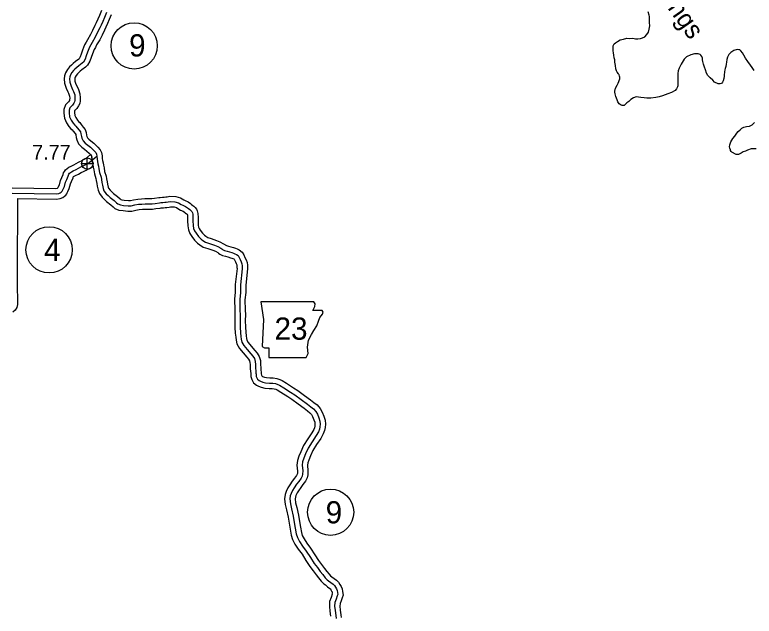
# Model space of a CAD drawing. Extents: x -83719 to 153526, y -11835 to 11446.
# Drawn here: x 8714 to 9418, y -511 to 61 of the extents above; entities that cross this region are included whole.
import ezdxf

# ---------------------------------------------------------------- set-up
doc = ezdxf.new("R2010")
doc.units = 0
for name, color, linetype in [('Level 10', 7, 'Continuous'), ('Level 11', 7, 'Continuous'), ('Level 2', 7, 'Continuous'), ('Level 21', 7, 'Continuous'), ('Level 25', 7, 'Continuous'), ('Level 26', 7, 'Continuous'), ('Level 27', 7, 'Continuous'), ('Level 59', 7, 'Continuous'), ('Level 9', 7, 'Continuous')]:
    doc.layers.add(name, color=color, linetype=linetype)

msp = doc.modelspace()

# ---------------------------------------------------------------- linework, layer by layer
at = {"layer": 'Level 10'}
for points in [[(8796.54, 65.11), (8794.72, 60.46), (8793.09, 56.84), (8791.5, 53.3), (8790.32, 50.74), (8788.06, 46.17), (8786.03, 42.12), (8783.11, 37.16), (8782.02, 34.99), (8780.47, 32.55), (8778.47, 27.23), (8777.19, 23.47), (8776.36, 21.03), (8775.27, 19.13), (8774.84, 18.69), (8771.9, 16.58), (8769.69, 14.81), (8767.85, 13.07), (8766.17, 11.54), (8764.27, 9.12), (8762.3, 5.93), (8761.4, 3.1), (8760.9, 0.26), (8761.44, -4.17), (8762.84, -8.8), (8764.54, -12.2), (8765.24, -13.69), (8766.1, -16.26), (8766.28, -18.3), (8766.2, -19.84), (8766.15, -20.17), (8766.03, -20.39), (8765.17, -21.65), (8764.2, -22.64), (8762.14, -24.67), (8760.66, -29.06), (8760.82, -32.67), (8761.3, -37.37), (8763.27, -41.68), (8765.56, -45.12), (8767.35, -47.4), (8768.47, -48.39), (8769.43, -49.63), (8771.34, -51.99), (8771.95, -52.78), (8772.1, -53.28), (8772.46, -55.57), (8773.04, -57.97), (8774.71, -61.64), (8777.73, -64.9), (8780.44, -66.86), (8782.7, -68.66), (8784.73, -70.66), (8785.95, -71.76), (8786.75, -72.72), (8786.89, -73.05), (8787.25, -74.64)], [(8805.72, 61.12), (8803.94, 56.57), (8802.2, 52.73), (8800.6, 49.16), (8799.34, 46.43), (8797.01, 41.71), (8794.82, 37.34), (8791.89, 32.36), (8790.72, 30.05), (8789.47, 28.07), (8787.88, 23.85), (8786.65, 20.25), (8785.52, 16.89), (8783.31, 13.07), (8781.41, 11.1), (8777.95, 8.61), (8776.25, 7.25), (8774.65, 5.75), (8773.53, 4.72), (8772.48, 3.38), (8771.46, 1.73), (8771.14, 0.72), (8771.01, 0), (8771.27, -2.1), (8772.17, -5.1), (8773.53, -7.83), (8774.54, -9.96), (8775.96, -14.21), (8776.3, -18.11), (8776.17, -20.85), (8775.77, -23.41), (8774.56, -25.63), (8772.93, -28), (8771.31, -29.68), (8770.85, -30.13), (8770.73, -30.48), (8770.79, -31.94), (8771.08, -34.71), (8772.03, -36.8), (8773.67, -39.26), (8774.65, -40.51), (8775.8, -41.53), (8777.27, -43.42), (8779.17, -45.77), (8780.99, -48.12), (8781.88, -51.06), (8782.27, -53.63), (8782.53, -54.68), (8783.14, -56.03), (8784.4, -57.39), (8786.48, -58.89), (8789.34, -61.16), (8791.59, -63.38), (8793.18, -64.81), (8795.36, -67.44), (8796.44, -69.94), (8797.11, -73.12)], [(8787.14, -73.93), (8787.37, -76.69), (8787.71, -79.29), (8788.22, -81.73), (8788.66, -83.88), (8789.07, -86.36), (8789.81, -90.35), (8791.21, -94.74), (8791.54, -96.6), (8791.99, -99.35), (8792.42, -102.09), (8793.24, -105.75), (8794.51, -108.94), (8797.14, -112.39), (8799.23, -114.58), (8801.44, -116.63), (8805.34, -119.62), (8807.54, -121.51), (8809.35, -123.17), (8813.18, -124.71), (8817.03, -125.22), (8821.44, -125.62), (8825.28, -125.76), (8829.17, -124.76), (8832.44, -124.2), (8835.4, -123.99), (8838.2, -123.81), (8841.17, -123.72), (8844.91, -123.72), (8848.26, -123.36), (8852.36, -122.77), (8853.44, -122.64), (8855.4, -122.46), (8857.2, -122.3), (8858.7, -122.15), (8860.79, -121.92), (8862.3, -121.5)], [(8797.11, -73.12), (8797.31, -75.63), (8797.58, -77.62), (8798.01, -79.7), (8798.5, -82.07), (8798.92, -84.64), (8799.53, -87.91), (8800.93, -92.33), (8801.4, -94.92), (8801.86, -97.77), (8802.25, -100.22), (8802.83, -102.8), (8803.29, -103.97), (8804.76, -105.89), (8806.26, -107.46), (8807.89, -108.98), (8811.65, -111.85), (8814.18, -114.03), (8814.77, -114.57), (8815.74, -114.96), (8818.13, -115.28), (8822.08, -115.64), (8824.2, -115.72), (8827.06, -114.98), (8831.23, -114.26), (8834.73, -114.01), (8837.73, -113.82), (8841.02, -113.72), (8844.37, -113.72), (8847.01, -113.43), (8851.08, -112.85), (8852.4, -112.7), (8854.5, -112.5), (8856.29, -112.34), (8857.66, -112.21), (8858.89, -112.07), (8861.41, -111.37)], [(8861.41, -111.37), (8867.34, -111.94), (8871.86, -113.17), (8874.88, -115.08), (8876.05, -115.66), (8879.04, -117.01), (8881.35, -118.59), (8882.31, -119.36), (8883.44, -120.23), (8884.4, -120.92), (8885.82, -122.14), (8886.81, -123.74), (8887.71, -125.59), (8888.37, -127.93), (8888.46, -131.66), (8888.53, -134.73), (8888.63, -138.99), (8888.94, -141.03), (8889.38, -142.19), (8890.52, -143.85), (8892.69, -146.65), (8894.7, -148.68), (8895.84, -149.61), (8897.67, -150.78), (8900.99, -151.84), (8905.87, -153.53), (8909.31, -154.91), (8912.68, -156.73), (8913.92, -157.62), (8914.35, -157.95), (8915.44, -158.47), (8917.48, -159.1), (8919.7, -159.76), (8922.17, -160.45), (8923.94, -161.02), (8925.6, -161.66), (8927.54, -162.63), (8930.27, -164.62), (8932.01, -167.44), (8933.07, -169.71), (8934.15, -172), (8935.04, -174.69), (8935.37, -177.24), (8935.45, -178.94), (8935.53, -180.66)], [(8862.3, -121.5), (8865.53, -121.81), (8867.79, -122.43), (8869.98, -123.81), (8871.77, -124.7), (8874.12, -125.76), (8875.39, -126.63), (8876.13, -127.23), (8877.45, -128.24), (8878.11, -128.72), (8878.33, -129.17), (8878.4, -129.42), (8878.46, -131.9), (8878.53, -134.97), (8878.65, -139.85), (8879.21, -143.6), (8880.47, -146.87), (8882.44, -149.75), (8885.15, -153.25), (8887.99, -156.11), (8889.97, -157.72), (8893.37, -159.9), (8897.84, -161.33), (8902.37, -162.9), (8905.05, -163.98), (8907.37, -165.23), (8908.02, -165.7), (8909.15, -166.54), (8911.78, -167.8), (8914.57, -168.67), (8916.92, -169.37), (8919.28, -170.03), (8920.61, -170.46), (8921.57, -170.83), (8922.33, -171.2), (8922.79, -171.54), (8923.2, -172.21), (8924.03, -173.97), (8924.85, -175.71), (8925.25, -176.93), (8925.4, -178.11), (8925.46, -179.41), (8925.51, -180.35)], [(8925.51, -180.35), (8923.83, -195.54), (8923.83, -202.69), (8923.02, -209.58), (8923.34, -219.97), (8923.49, -224.48), (8923.38, -229.78), (8923.48, -236.3), (8923.79, -241.94), (8924.29, -245.67), (8924.58, -248.36), (8925.3, -252.08), (8928, -256.49), (8931.48, -260.53), (8934.92, -264.64), (8936.54, -266.62), (8937.36, -268.05), (8937.85, -269.72), (8938.01, -271.75), (8938.03, -275.6), (8938.3, -277.86), (8938.57, -280.28), (8938.66, -281.22), (8938.77, -282.9), (8938.86, -283.93), (8939.45, -285.76), (8941.21, -288.92), (8943.99, -291.27), (8946.03, -292.17), (8948.46, -293.1), (8951.87, -294), (8956.06, -294.38), (8959.11, -294.43), (8961.02, -294.68), (8962.54, -295.19), (8963.67, -295.68), (8967.28, -297.98), (8973.78, -302.07), (8977.74, -304.7), (8983.75, -309.1), (8989.44, -313.29), (8992.58, -315.79), (8994.95, -317.59), (8996.45, -319.22), (8997.48, -321.14), (8998.73, -324.13), (8999.49, -326.49), (8999.57, -328.27), (8999.42, -330.25), (8999.16, -331.78), (8998.53, -333.37), (8996.69, -336.58), (8992.79, -342.35), (8988.92, -348.7), (8986.17, -354.57), (8984.45, -358.94), (8982.95, -362.94), (8982.53, -367.33), (8983.03, -372.95), (8982.94, -375.29), (8982.77, -376.01), (8982.14, -377.28), (8980.25, -379.89), (8978.12, -382.67), (8975.72, -386.23), (8973.98, -388.94), (8972.32, -392.54), (8971.35, -395.29), (8970.66, -399.29), (8971.45, -404.91), (8972.57, -409.87), (8974.04, -416.87), (8975.32, -424.55), (8975.95, -428.17), (8977.09, -433.88), (8978.27, -438.14), (8980.68, -442.58), (8983.86, -447.44), (8987.37, -452.13), (8991.16, -457.97), (8994.8, -463.64), (8997.95, -467.83), (9000.84, -471.71), (9003.11, -474.57), (9005.65, -477.87), (9008.1, -480.14), (9009.61, -481.35), (9011.74, -483), (9013.84, -484.61), (9014.36, -485.06), (9014.87, -485.94), (9015.58, -487.11), (9015.91, -487.95), (9016.2, -489.36), (9016.26, -489.8), (9016.14, -490.12), (9015.08, -493.18), (9013.65, -497.02), (9013.41, -501.67), (9013.87, -506.31), (9014.47, -511.05)], [(8935.53, -180.66), (8933.83, -196.09), (8933.83, -203.28), (8933.04, -210.02), (8933.34, -219.65), (8933.49, -224.42), (8933.38, -229.8), (8933.48, -235.96), (8933.75, -241), (8934.21, -244.47), (8934.48, -246.86), (8934.78, -248.41), (8936.1, -250.58), (8939.1, -254.06), (8942.62, -258.26), (8944.81, -260.94), (8946.62, -264.1), (8947.74, -267.9), (8948.01, -271.34), (8948.02, -274.97), (8948.23, -276.71), (8948.52, -279.23), (8948.63, -280.42), (8948.72, -281.85), (8949.06, -282.46), (8949.35, -282.7), (8949.85, -282.92), (8951.54, -283.57), (8953.6, -284.12), (8956.59, -284.38), (8959.86, -284.44), (8963.29, -284.9), (8966.1, -285.84), (8968.36, -286.81), (8972.63, -289.54), (8979.21, -293.67), (8983.46, -296.49), (8989.67, -301.04), (8995.52, -305.35), (8998.72, -307.9), (9001.7, -310.15), (9004.67, -313.37), (9006.53, -316.85), (9008.11, -320.65), (9009.43, -324.7), (9009.58, -328.45), (9009.35, -331.48), (9008.84, -334.49), (9007.56, -337.72), (9005.18, -341.87), (9001.21, -347.75), (8997.74, -353.44), (8995.36, -358.53), (8993.79, -362.52), (8992.78, -365.21), (8992.57, -367.37), (8993.05, -372.69), (8992.9, -376.68), (8992.22, -379.45), (8990.74, -382.46), (8988.27, -385.87), (8986.23, -388.52), (8984.07, -391.72), (8982.77, -393.75), (8981.6, -396.31), (8981.06, -397.83), (8980.78, -399.45), (8981.29, -403.1), (8982.34, -407.74), (8983.87, -415.02), (8985.18, -422.87), (8985.78, -426.33), (8986.82, -431.56), (8987.6, -434.36), (8989.28, -437.45), (8992.06, -441.7), (8995.58, -446.4), (8999.56, -452.54), (9003.02, -457.93), (9005.96, -461.85), (9008.77, -465.62), (9010.98, -468.41), (9013.06, -471.11), (9014.62, -472.56), (9015.78, -473.48), (9017.85, -475.08), (9020.16, -476.85), (9022.17, -478.59), (9023.48, -480.85), (9024.58, -482.67), (9025.53, -485.09), (9026.05, -487.62), (9026.54, -490.92), (9025.54, -493.53), (9024.5, -496.56), (9023.56, -499.07), (9023.44, -501.43), (9023.81, -505.2), (9024.39, -509.8)], [(9024.39, -509.78), (9024.73, -512.44)]]:
    msp.add_lwpolyline(points, dxfattribs=at)
at = {"layer": 'Level 11'}
for points in [[(8711.52, -103.73), (8752.84, -104.3), (8754.53, -103.99), (8754.99, -103.67), (8755.41, -102.8), (8756.5, -100.63), (8757.61, -96.52), (8758.81, -93.84), (8759.92, -90.95), (8760.42, -89.25), (8761.34, -87.89), (8762.19, -86.58), (8763.75, -85.05), (8765.44, -83.96), (8767.55, -82.84), (8770.12, -81.74), (8772.3, -80.46), (8774.69, -79.13), (8775.93, -78.52), (8777.36, -77.75), (8778.73, -77.1), (8780.26, -76.41), (8780.81, -76.14), (8781.62, -75.63), (8782.05, -75.31), (8783.05, -74.45), (8786.17, -71.92)], [(8716.44, -113.8), (8753.67, -114.31), (8757.11, -113.69), (8759.79, -112.85), (8761.17, -111.56), (8762.47, -110.65), (8763.41, -109.13), (8763.89, -108.25), (8764.39, -107.19), (8765.89, -104.21), (8767.06, -99.89), (8768.04, -97.69), (8769.41, -94.15), (8769.58, -93.56), (8769.67, -93.42), (8769.98, -92.95), (8770.03, -92.9), (8770.51, -92.59), (8771.87, -91.87), (8774.65, -90.68), (8777.26, -89.14), (8779.33, -87.99), (8780.52, -87.4), (8781.85, -86.68), (8782.91, -86.19), (8784.55, -85.45), (8785.7, -84.87), (8787.26, -83.9), (8788.32, -83.11), (8788.33, -83.1)], [(8716.44, -113.8), (8716.41, -183.42)], [(8716.41, -183.46), (8716.28, -198.23), (8716.43, -209.77), (8716.58, -212.04), (8716.55, -214.41), (8715.89, -217.26), (8714.46, -219.83), (8712.13, -221.81)]]:
    msp.add_lwpolyline(points, dxfattribs=at)
at = {"layer": 'Level 2'}
for points in [[(9283.52, 26.75), (9283.43, 28.22), (9283.42, 30.42), (9283.47, 31.36), (9283.69, 32.1), (9284.43, 33.44), (9285.62, 34.37), (9287.76, 35.74), (9290.14, 37.05), (9293.42, 37.95), (9296.54, 38.64), (9299.51, 38.56), (9302.08, 38.67), (9304.82, 38.25), (9306.89, 38.12), (9309.42, 38.37), (9311.51, 39.04), (9313.66, 40.18), (9315.72, 42.39), (9317.08, 44.42), (9317.93, 47.4), (9318.34, 50.48), (9318.08, 53.81), (9318.04, 56.02), (9317.97, 59.49), (9317.68, 60.75), (9316.86, 63.74)], [(9283.52, 26.75), (9283.43, 28.22), (9283.42, 30.42), (9283.47, 31.36), (9283.69, 32.1), (9284.43, 33.44), (9285.62, 34.37), (9287.76, 35.74), (9290.14, 37.05), (9293.42, 37.95), (9296.54, 38.64), (9299.51, 38.56), (9302.08, 38.67), (9304.82, 38.25), (9306.89, 38.12), (9309.42, 38.37), (9311.51, 39.04), (9313.66, 40.18), (9315.72, 42.39), (9317.08, 44.42), (9317.93, 47.4), (9318.34, 50.48), (9318.08, 53.81), (9318.04, 56.02), (9317.97, 59.49), (9317.68, 60.75), (9316.86, 63.74)], [(9404.12, 27.53), (9403.08, 27.84), (9401.54, 27.88), (9398.29, 26.99), (9395.52, 25.3), (9393.46, 23.2), (9392.47, 20.74), (9391.68, 18.49), (9391.29, 16.08), (9391.12, 14.01), (9390.7, 11.83), (9390.06, 9.92), (9389.82, 8.81), (9389.62, 6.81), (9389.28, 3.49), (9389.16, 2.66), (9388.81, 0.31), (9388.28, -1.76), (9387.63, -3.11), (9386.52, -4.2), (9385.3, -4.72), (9383.36, -4.72), (9379.83, -3.12), (9378.26, -1.28), (9375.82, 1.18), (9373.75, 3.18), (9372.41, 5.46), (9371.35, 8.51), (9370.4, 11.1), (9369.48, 13.99), (9368.87, 16.71), (9368.64, 18.04), (9368.45, 19.71), (9367.95, 21.3), (9367.06, 22.69), (9366.25, 23.14), (9364.44, 23.87), (9360.97, 24.01), (9357.35, 22.88), (9353.39, 20.94), (9351.19, 18.93), (9350.02, 17.1), (9348.28, 14), (9346.18, 10.33), (9345.36, 7.71), (9345.04, 5.03), (9345.03, 1.93), (9345.17, -2.21), (9345.1, -4.15), (9345.12, -5.05), (9345.21, -6.45), (9344.87, -7.59), (9343.93, -9.31), (9342.49, -10.94), (9339.13, -12.83), (9335.52, -14.07), (9330.45, -16.1), (9327.3, -17.05), (9324.14, -17.68), (9319.39, -18.43), (9315.62, -18.3), (9313.08, -18.05), (9310.01, -17.8), (9307.56, -17.18), (9305.36, -17.12), (9302.94, -18.03), (9300.47, -19.64), (9298.57, -21.31), (9296.63, -22.68), (9295.44, -23.77), (9293.94, -25.2), (9292.17, -25.2), (9291, -25.02), (9289.34, -23.62), (9288.07, -21.77), (9287.17, -19.72), (9286.01, -16.57), (9285.4, -14.07), (9285.14, -12.68), (9285.05, -11.58), (9285.87, -8.79), (9287.32, -5.86), (9288.28, -4.11), (9289.91, 0.06), (9289.9, 0.7), (9289.88, 1.53), (9289.63, 2.59), (9289.14, 3.99), (9289, 4.25), (9288.52, 4.98), (9287.36, 6.46), (9286.7, 7.61), (9286.04, 9.57), (9285.71, 12.67), (9285.48, 14.44), (9285.22, 15.93), (9284.98, 18.23), (9284.61, 20.19), (9284.07, 22.52), (9283.72, 24.79), (9283.52, 26.75)], [(9404.12, 27.53), (9403.08, 27.84), (9401.54, 27.88), (9398.29, 26.99), (9395.52, 25.3), (9393.46, 23.2), (9392.47, 20.74), (9391.68, 18.49), (9391.29, 16.08), (9391.12, 14.01), (9390.7, 11.83), (9390.06, 9.92), (9389.82, 8.81), (9389.62, 6.81), (9389.28, 3.49), (9389.16, 2.66), (9388.81, 0.31), (9388.28, -1.76), (9387.63, -3.11), (9386.52, -4.2), (9385.3, -4.72), (9383.36, -4.72), (9379.83, -3.12), (9378.26, -1.28), (9375.82, 1.18), (9373.75, 3.18), (9372.41, 5.46), (9371.35, 8.51), (9370.4, 11.1), (9369.48, 13.99), (9368.87, 16.71), (9368.64, 18.04), (9368.45, 19.71), (9367.95, 21.3), (9367.06, 22.69), (9366.25, 23.14), (9364.44, 23.87), (9360.97, 24.01), (9357.35, 22.88), (9353.39, 20.94), (9351.19, 18.93), (9350.02, 17.1), (9348.28, 14), (9346.18, 10.33), (9345.36, 7.71), (9345.04, 5.03), (9345.03, 1.93), (9345.17, -2.21), (9345.1, -4.15), (9345.12, -5.05), (9345.21, -6.45), (9344.87, -7.59), (9343.93, -9.31), (9342.49, -10.94), (9339.13, -12.83), (9335.52, -14.07), (9330.45, -16.1), (9327.3, -17.05), (9324.14, -17.68), (9319.39, -18.43), (9315.62, -18.3), (9313.08, -18.05), (9310.01, -17.8), (9307.56, -17.18), (9305.36, -17.12), (9302.94, -18.03), (9300.47, -19.64), (9298.57, -21.31), (9296.63, -22.68), (9295.44, -23.77), (9293.94, -25.2), (9292.17, -25.2), (9291, -25.02), (9289.34, -23.62), (9288.07, -21.77), (9287.17, -19.72), (9286.01, -16.57), (9285.4, -14.07), (9285.14, -12.68), (9285.05, -11.58), (9285.87, -8.79), (9287.32, -5.86), (9288.28, -4.11), (9289.91, 0.06), (9289.9, 0.7), (9289.88, 1.53), (9289.63, 2.59), (9289.14, 3.99), (9289, 4.25), (9288.52, 4.98), (9287.36, 6.46), (9286.7, 7.61), (9286.04, 9.57), (9285.71, 12.67), (9285.48, 14.44), (9285.22, 15.93), (9284.98, 18.23), (9284.61, 20.19), (9284.07, 22.52), (9283.72, 24.79), (9283.52, 26.75)], [(9417.78, 8.02), (9415.96, 10.89), (9414.22, 13.06), (9411.75, 16.49), (9409.63, 19.78), (9407.97, 22.73), (9406.6, 24.87), (9405.13, 26.78), (9404.12, 27.53)], [(9417.78, 8.02), (9415.96, 10.89), (9414.22, 13.06), (9411.75, 16.49), (9409.63, 19.78), (9407.97, 22.73), (9406.6, 24.87), (9405.13, 26.78), (9404.12, 27.53)], [(9419.6, -66.39), (9417.33, -66.47), (9414.96, -66.64), (9411.25, -67.88), (9409.63, -68.64), (9407.38, -69.42), (9405.33, -70.55), (9402.95, -71.83), (9400.62, -71.74), (9396.38, -69.71), (9395.9, -69.06), (9395.35, -68.03), (9395.07, -67.47), (9394.61, -65.97), (9394.39, -64.58), (9394.68, -62.54), (9395.54, -59.98), (9397.31, -56.81), (9399.17, -54.41), (9401.19, -51.54), (9402.49, -50.01), (9404.26, -48.41), (9405.94, -46.88), (9407.85, -45.81), (9410.44, -45.29), (9413.13, -44.78), (9415.81, -43.53), (9418.07, -41.42)], [(9419.6, -66.39), (9417.33, -66.47), (9414.96, -66.64), (9411.25, -67.88), (9409.63, -68.64), (9407.38, -69.42), (9405.33, -70.55), (9402.95, -71.83), (9400.62, -71.74), (9396.38, -69.71), (9395.9, -69.06), (9395.35, -68.03), (9395.07, -67.47), (9394.61, -65.97), (9394.39, -64.58), (9394.68, -62.54), (9395.54, -59.98), (9397.31, -56.81), (9399.17, -54.41), (9401.19, -51.54), (9402.49, -50.01), (9404.26, -48.41), (9405.94, -46.88), (9407.85, -45.81), (9410.44, -45.29), (9413.13, -44.78), (9415.81, -43.53), (9418.07, -41.42)]]:
    msp.add_lwpolyline(points, dxfattribs=at)
at = {"layer": 'Level 21'}
msp.add_lwpolyline([(8948.05, -211.88), (8950.58, -228.8), (8949.46, -254.46), (8951.71, -255.87), (8955.94, -255.87), (8955.94, -264.89), (8991.47, -264.89), (8993.16, -261.22), (8992.6, -255.3), (8993.44, -248.54), (8996.55, -243.18), (8998.52, -239.23), (9001.34, -235), (9003.03, -230.49), (9004.44, -226.82), (9006.98, -223.72), (9007.54, -221.75), (9006.41, -220.34), (8997.67, -220.34), (8999.65, -216.39), (8999.93, -213.85), (8998.76, -211.91)], close=True, dxfattribs=at)
at = {"layer": 'Level 26'}
for p, q in [((8783.03, -85.96), (8783.03, -75.13)), ((8777.61, -80.54), (8788.44, -80.54))]:
    msp.add_line(p, q, dxfattribs=at)
msp.add_circle((8783.03, -80.54), 5.42, dxfattribs=at)
at = {"layer": 'Level 27'}
for centre in [(8827.65, 31.43), (8746.64, -162.56), (9014.63, -412.22)]:
    msp.add_circle(centre, 22, dxfattribs=at)
at = {"layer": 'Level 59'}
for points in [[(8801.13, 63.11), (8799.33, 58.51), (8797.64, 54.79), (8796.05, 51.23), (8794.83, 48.59), (8792.53, 43.94), (8790.42, 39.73), (8787.5, 34.76), (8786.37, 32.52), (8784.97, 30.31), (8783.18, 25.54), (8781.92, 21.86), (8780.94, 18.96), (8779.29, 16.1), (8778.13, 14.9), (8774.92, 12.59), (8772.97, 11.03), (8771.25, 9.41), (8769.85, 8.13), (8768.37, 6.25), (8766.88, 3.83), (8766.27, 1.91), (8765.96, 0.13), (8766.36, -3.14), (8767.51, -6.95), (8769.03, -10.01), (8769.89, -11.83), (8771.03, -15.24), (8771.29, -18.2), (8771.18, -20.35), (8770.96, -21.79), (8770.3, -23.01), (8769.05, -24.82), (8767.76, -26.16), (8766.49, -27.4), (8765.7, -29.77), (8765.81, -32.31), (8766.19, -36.04), (8767.65, -39.24), (8769.61, -42.19), (8771, -43.96), (8772.13, -44.96), (8773.35, -46.53), (8775.26, -48.88), (8776.47, -50.45), (8776.99, -52.17), (8777.36, -54.6), (8777.78, -56.33), (8778.93, -58.83), (8781.07, -61.14), (8783.46, -62.88), (8786.02, -64.91), (8788.16, -67.02), (8789.56, -68.28), (8791.05, -70.08), (8791.66, -71.5), (8792.13, -73.52)], [(8711.45, -108.73), (8753.26, -109.3), (8755.91, -108.82), (8757.2, -108.42), (8758.01, -107.66), (8758.76, -107.14), (8759.08, -106.62), (8759.43, -105.98), (8759.9, -105), (8761.19, -102.42), (8762.33, -98.2), (8763.43, -95.76), (8764.66, -92.55), (8765, -91.41), (8765.51, -90.66), (8766.08, -89.77), (8766.89, -88.98), (8767.97, -88.28), (8769.71, -87.36), (8772.38, -86.21), (8774.78, -84.8), (8777.01, -83.56), (8778.23, -82.96), (8779.61, -82.22), (8780.82, -81.65), (8782.4, -80.93), (8783.26, -80.5), (8784.44, -79.77), (8785.19, -79.21), (8786.26, -78.28), (8792.13, -73.52)], [(8792.13, -73.52), (8792.34, -76.16), (8792.64, -78.46), (8793.11, -80.72), (8793.58, -82.98), (8793.99, -85.5), (8794.67, -89.13), (8796.07, -93.53), (8796.47, -95.76), (8796.93, -98.56), (8797.34, -101.15), (8798.03, -104.27), (8798.9, -106.46), (8800.95, -109.14), (8802.74, -111.02), (8804.67, -112.81), (8808.5, -115.74), (8810.86, -117.77), (8812.06, -118.87), (8814.46, -119.84), (8817.58, -120.25), (8821.76, -120.63), (8824.74, -120.74), (8828.12, -119.87), (8831.83, -119.23), (8835.07, -119), (8837.96, -118.81), (8841.1, -118.72), (8844.64, -118.72), (8847.63, -118.39), (8851.72, -117.81), (8852.92, -117.67), (8854.95, -117.48), (8856.74, -117.32), (8858.18, -117.18), (8859.84, -117), (8861.86, -116.44)], [(8861.86, -116.44), (8866.43, -116.88), (8869.82, -117.8), (8872.43, -119.44), (8873.91, -120.18), (8876.58, -121.39), (8878.37, -122.61), (8879.22, -123.29), (8880.45, -124.23), (8881.29, -124.85), (8881.97, -125.43), (8882.42, -126.16), (8883.02, -127.38), (8883.38, -128.67), (8883.46, -131.78), (8883.53, -134.85), (8883.64, -139.42), (8884.07, -142.32), (8884.92, -144.53), (8886.48, -146.8), (8888.92, -149.95), (8891.34, -152.4), (8892.91, -153.66), (8895.52, -155.34), (8899.41, -156.59), (8904.12, -158.21), (8907.18, -159.44), (8910.02, -160.98), (8910.97, -161.66), (8911.75, -162.24), (8913.61, -163.14), (8916.02, -163.88), (8918.31, -164.56), (8920.73, -165.24), (8922.27, -165.74), (8923.58, -166.24), (8924.93, -166.91), (8926.53, -168.08), (8927.6, -169.82), (8928.55, -171.84), (8929.5, -173.85), (8930.14, -175.81), (8930.39, -177.67), (8930.46, -179.18), (8930.52, -180.51)], [(8930.52, -180.51), (8928.83, -195.81), (8928.83, -202.99), (8928.03, -209.8), (8928.34, -219.81), (8928.49, -224.45), (8928.38, -229.79), (8928.48, -236.13), (8928.77, -241.47), (8929.25, -245.07), (8929.53, -247.61), (8930.04, -250.24), (8932.05, -253.54), (8935.29, -257.29), (8938.77, -261.45), (8940.68, -263.78), (8941.99, -266.08), (8942.8, -268.81), (8943.01, -271.55), (8943.02, -275.28), (8943.27, -277.29), (8943.54, -279.75), (8943.65, -280.82), (8943.76, -282.52), (8943.79, -282.92), (8944.06, -283.76), (8945.13, -285.69), (8946.67, -286.98), (8947.94, -287.55), (8950, -288.34), (8952.73, -289.06), (8956.33, -289.38), (8959.49, -289.43), (8962.15, -289.79), (8964.32, -290.51), (8966.02, -291.24), (8969.95, -293.76), (8976.49, -297.87), (8980.6, -300.59), (8986.71, -305.07), (8992.48, -309.32), (8995.65, -311.84), (8998.32, -313.87), (9000.56, -316.3), (9002, -318.99), (9003.42, -322.39), (9004.46, -325.59), (9004.57, -328.36), (9004.39, -330.86), (9004, -333.14), (9003.04, -335.54), (9000.93, -339.22), (8997, -345.05), (8993.33, -351.07), (8990.76, -356.55), (8989.12, -360.73), (8987.87, -364.07), (8987.55, -367.35), (8988.04, -372.82), (8987.92, -375.99), (8987.5, -377.73), (8986.44, -379.87), (8984.26, -382.88), (8982.18, -385.59), (8979.89, -388.97), (8978.37, -391.35), (8976.96, -394.42), (8976.2, -396.56), (8975.72, -399.37), (8976.37, -404.01), (8977.45, -408.81), (8978.95, -415.94), (8980.25, -423.71), (8980.86, -427.25), (8981.95, -432.72), (8982.93, -436.25), (8984.98, -440.01), (8987.96, -444.57), (8991.48, -449.27), (8995.36, -455.26), (8998.91, -460.78), (9001.96, -464.84), (9004.8, -468.67), (9007.04, -471.49), (9009.35, -474.49), (9011.36, -476.35), (9012.69, -477.41), (9014.8, -479.04), (9017, -480.73), (9018.27, -481.83), (9019.17, -483.39), (9020.08, -484.89), (9020.72, -486.52), (9021.13, -488.49), (9021.4, -490.36), (9020.84, -491.83), (9019.79, -494.87), (9018.61, -498.05), (9018.42, -501.55), (9018.84, -505.75), (9019.43, -510.42)], [(9019.43, -510.42), (9019.77, -513.09)]]:
    msp.add_lwpolyline(points, dxfattribs=at)

# ---------------------------------------------------------------- texts
at = {"layer": 'Level 21'}
msp.add_text('23', height=21.12, dxfattribs=at).set_placement((8961.2, -248.04))
at = {"layer": 'Level 25'}
msp.add_text('7.77', height=14.08, dxfattribs=at).set_placement((8730.52, -76.78))
at = {"layer": 'Level 27'}
for s, p in [('9', (8822.77, 21.35)), ('4', (8741.92, -173.12)), ('9', (9009.9, -422.78))]:
    msp.add_text(s, height=21.12, dxfattribs=at).set_placement(p)
at = {"layer": 'Level 9'}
msp.add_text('Kings', height=17.6, rotation=305, dxfattribs=at).set_placement((9322.86, 84.6))

doc.saveas('drawing.dxf')
